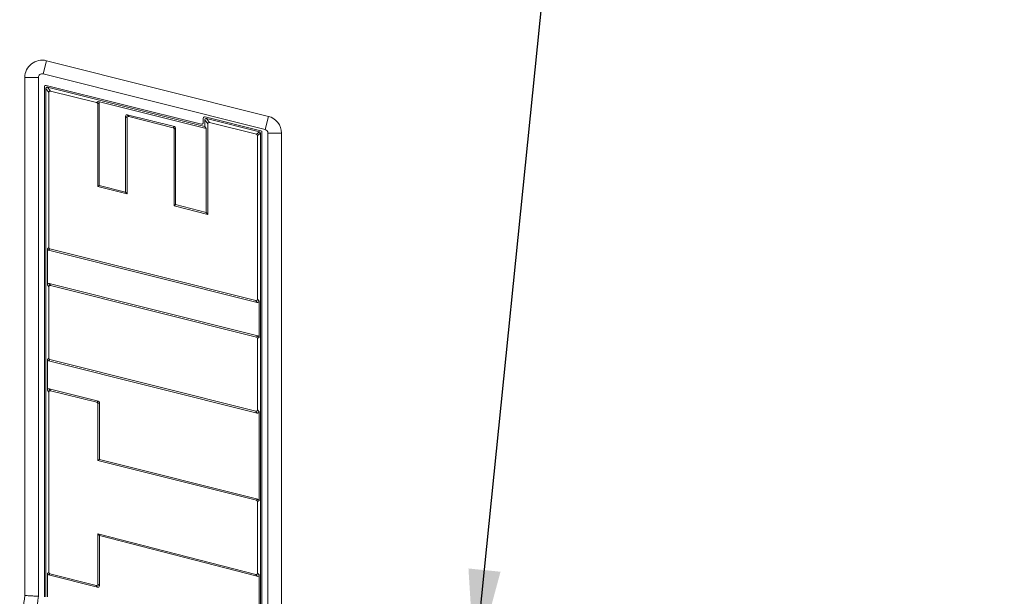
# Model space of a CAD drawing. Header units: millimetres. Extents: x 0 to 1118, y 0 to 864.
# Tile 385 of 390: x 888 to 921, y 652 to 672. Entities that reach past the tile are written whole.
import ezdxf

# ---------------------------------------------------------------- set-up
doc = ezdxf.new("R2010")
doc.units = ezdxf.units.MM
doc.dimstyles.new('SLDDIMSTYLE3', dxfattribs={"dimtxt": 0.18, "dimasz": 3.302, "dimexe": 0, "dimexo": 0.0625, "dimgap": 0, "dimtad": 0, "dimtih": 1, "dimtoh": 1, "dimdec": 0, "dimrnd": 1e-09, "dimzin": 0, "dimdsep": 46, "dimtxsty": 'Standard', "dimsah": 1, "dimcen": 0.09, "dimadec": 0, "dimazin": 0, "dimtfac": 3.302, "dimtdec": 0, "dimtofl": 0, "dimtmove": 0, "dimatfit": 3, "dimfxl": 1, "dimfrac": 2, "dimtolj": 1, "dimtzin": 0, "dimarcsym": 0})

msp = doc.modelspace()

# ---------------------------------------------------------------- linework, layer by layer
at = {"color": 9, "linetype": 'Continuous', "lineweight": 0}
for p, q in [((889.0861, 669.708), (889.1975, 670.1525)), ((889.1975, 670.1525), (896.6748, 668.278)), ((888.4724, 652.139), (888.4724, 669.5868)), ((888.9307, 669.5868), (888.4724, 669.5868)), ((889.2807, 669.0851), (889.1797, 669.2146)), ((889.2373, 669.2595), (889.3383, 669.1301)), ((890.8903, 668.741), (890.9408, 668.7804)), ((890.9759, 668.7354), (890.9254, 668.696)), ((891.9145, 668.2232), (891.864, 668.2879)), ((891.9216, 668.3329), (891.9721, 668.2681)), ((894.5875, 668.201), (894.6885, 668.0716)), ((896.5634, 667.8335), (896.6748, 668.278)), ((893.4622, 667.8948), (893.5127, 667.9342)), ((893.5478, 667.8893), (893.4973, 667.8498)), ((894.6309, 668.0266), (894.5299, 668.156)), ((896.2729, 667.6744), (896.3739, 667.7532)), ((896.409, 667.7082), (896.308, 667.6294)), ((897.1163, 667.7122), (896.658, 667.7122)), ((897.1163, 667.7122), (897.1163, 648.8454)), ((889.2302, 663.8182), (889.2807, 663.8576)), ((889.3158, 663.8127), (889.2653, 663.7732)), ((889.2807, 662.5384), (889.2302, 662.6031)), ((889.2878, 662.6481), (889.3383, 662.5833)), ((896.3009, 662.0097), (896.2504, 662.0745)), ((896.308, 662.1194), (896.3585, 662.0547)), ((896.2729, 660.8444), (896.3234, 660.8838)), ((896.3585, 660.8388), (896.308, 660.7994)), ((889.2302, 660.0895), (889.2807, 660.1289)), ((889.3158, 660.0839), (889.2653, 660.0445)), ((889.2807, 658.9934), (889.2302, 659.0581)), ((889.2878, 659.1031), (889.3383, 659.0384)), ((890.8973, 658.6486), (890.9478, 658.688)), ((890.9829, 658.643), (890.9324, 658.6036)), ((896.3009, 658.2822), (896.2504, 658.3469)), ((896.308, 658.3919), (896.3585, 658.3272)), ((896.2729, 655.3489), (896.3234, 655.3883)), ((896.3585, 655.3434), (896.308, 655.3039)), ((889.2302, 652.8781), (889.2807, 652.9175)), ((889.3158, 652.8726), (889.2653, 652.8332)), ((896.3006, 652.7865), (896.2501, 652.8517)), ((896.308, 652.8965), (896.3585, 652.8314)), ((890.9235, 652.4175), (890.873, 652.4822)), ((890.9307, 652.5272), (890.9812, 652.4624))]:
    msp.add_line(p, q, dxfattribs=at)
at = {"color": 7, "linetype": 'Continuous', "lineweight": 15}
for p, q in [((888.9307, 669.5868), (888.9307, 652.1131)), ((896.5634, 667.8335), (889.0861, 669.708)), ((889.1297, 652.098), (889.1297, 669.274)), ((889.1797, 652.0951), (889.1797, 669.2146)), ((889.1918, 669.3225), (894.4177, 668.0122)), ((889.2373, 669.2595), (894.5299, 667.9326)), ((889.2807, 669.0851), (889.2807, 663.8576)), ((890.8903, 668.741), (889.3383, 669.1301)), ((890.9254, 665.9109), (890.9254, 668.696)), ((890.9408, 668.7804), (894.5804, 667.8678)), ((890.9759, 665.9504), (890.9759, 668.7354)), ((891.864, 668.2879), (891.864, 665.7294)), ((891.9145, 668.2232), (891.9145, 665.6648)), ((893.5127, 667.9342), (891.9216, 668.3329)), ((893.4622, 667.8948), (891.9721, 668.2681)), ((894.4799, 668.0607), (894.4799, 668.2155)), ((894.5421, 668.264), (896.4212, 667.7929)), ((894.5875, 668.201), (896.3739, 667.7532)), ((893.5478, 665.304), (893.5478, 667.8893)), ((894.5299, 667.9326), (894.5299, 668.156)), ((894.5804, 667.8678), (894.5299, 667.9326)), ((894.5804, 667.8678), (894.5804, 665.0414)), ((894.6309, 668.0266), (894.6309, 664.9764)), ((896.2729, 667.6744), (894.6885, 668.0716)), ((893.4973, 665.2648), (893.4973, 667.8498)), ((896.308, 662.1194), (896.308, 667.6294)), ((896.409, 667.7082), (896.409, 648.7796)), ((896.459, 667.7444), (896.459, 648.7844)), ((896.658, 648.8032), (896.658, 667.7122)), ((890.9759, 665.9504), (890.9254, 665.9109)), ((891.9145, 665.6648), (890.9254, 665.9109)), ((891.864, 665.7294), (890.9759, 665.9504)), ((891.864, 665.7294), (891.9145, 665.6648)), ((893.5478, 665.304), (893.4973, 665.2648)), ((894.6309, 664.9764), (893.4973, 665.2648)), ((894.5804, 665.0414), (893.5478, 665.304)), ((894.5804, 665.0414), (894.6309, 664.9764)), ((889.2302, 662.6031), (889.2302, 663.8182)), ((889.2653, 663.7732), (896.3009, 662.0097)), ((889.3158, 663.8127), (896.2504, 662.0745)), ((896.3234, 660.8838), (889.2878, 662.6481)), ((896.2729, 660.8444), (889.3383, 662.5833)), ((889.2807, 662.5384), (889.2807, 660.1289)), ((896.3585, 662.0547), (896.3585, 660.8388)), ((896.308, 658.3919), (896.308, 660.7994)), ((889.2302, 659.0581), (889.2302, 660.0895)), ((889.2653, 660.0445), (896.3009, 658.2822)), ((889.3158, 660.0839), (896.2504, 658.3469)), ((889.2807, 658.9934), (889.2807, 652.9175)), ((890.9478, 658.688), (889.2878, 659.1031)), ((890.8973, 658.6486), (889.3383, 659.0384)), ((890.9324, 656.6867), (890.9324, 658.6036)), ((890.9829, 656.7261), (890.9829, 658.643)), ((896.3585, 658.3272), (896.3585, 655.3434)), ((890.9829, 656.7261), (890.9324, 656.6867)), ((896.2729, 655.3489), (890.9324, 656.6867)), ((896.3234, 655.3883), (890.9829, 656.7261)), ((896.308, 652.8965), (896.308, 655.3039)), ((890.9307, 654.2227), (896.2501, 652.8517)), ((890.9307, 652.5272), (890.9307, 654.2227)), ((890.9812, 654.1575), (890.9307, 654.2227)), ((890.9812, 654.1575), (896.3006, 652.7865)), ((890.9812, 652.4624), (890.9812, 654.1575)), ((889.2302, 652.0921), (889.2302, 652.8781)), ((889.2653, 652.8332), (890.9235, 652.4175)), ((889.3158, 652.8726), (890.873, 652.4822)), ((896.3585, 652.8314), (896.3585, 648.7748))]:
    msp.add_line(p, q, dxfattribs=at)
at = {"color": 9, "linetype": 'Continuous', "lineweight": 0}
for centre, start, end in [((889.0557, 669.5868), 75.92628, 180), ((896.533, 667.7122), 0, 75.92628)]:
    msp.add_arc(centre, 0.5833, start, end, dxfattribs=at)
at = {"color": 7, "linetype": 'Continuous', "lineweight": 15}
for centre, radius, start, end in [((889.0557, 669.5868), 0.125, 75.92628, 180), ((889.1797, 669.274), 0.05, 75.9246, 180), ((894.5299, 668.2155), 0.05, 75.92628, 180), ((894.4299, 668.0607), 0.05, 255.9246, 0), ((896.409, 667.7444), 0.05, 0, 75.92628), ((896.533, 667.7122), 0.125, 0, 75.92628)]:
    msp.add_arc(centre, radius, start, end, dxfattribs=at)
for centre, major_axis, ratio, start_param, end_param in [((889.2336, 669.2049), (-0.0368, 0.0472), 0.8358367, 5.4633898, 7.1029808), ((889.3346, 669.0754), (-0.0368, 0.0472), 0.8358367, 5.4633898, 7.1029808), ((890.8715, 668.6901), (-0.0443, -0.0346), 0.8899501, 2.5346601, 3.7485252), ((890.922, 668.7295), (-0.0443, -0.0346), 0.8899501, 2.5346601, 3.7485252), ((891.9179, 668.2782), (0.0368, -0.0472), 0.8358664, 2.321874, 3.9613113), ((891.9684, 668.2135), (0.0368, -0.0472), 0.8358664, 2.321874, 3.9613113), ((894.5838, 668.1463), (-0.0368, 0.0472), 0.8358414, 5.463402, 7.1029686), ((893.4434, 667.8439), (-0.0443, -0.0346), 0.8899368, 2.5345783, 3.748607), ((893.4939, 667.8834), (-0.0443, -0.0346), 0.8899368, 2.5345783, 3.748607), ((894.6848, 668.0169), (-0.0368, 0.0472), 0.8358414, 5.463402, 7.1029686), ((896.2541, 667.6235), (0.0443, 0.0346), 0.889948, 5.6762398, 6.8901308), ((896.3551, 667.7023), (0.0443, 0.0346), 0.889948, 5.6762398, 6.8901308), ((889.2841, 663.8241), (0.0443, 0.0346), 0.8899453, 2.5346302, 3.7485551), ((889.3346, 663.8635), (0.0443, 0.0346), 0.8899453, 2.5346302, 3.7485551), ((889.2841, 662.5934), (0.0368, -0.0472), 0.8358311, 2.3217827, 3.9614027), ((889.3346, 662.5287), (0.0368, -0.0472), 0.8358311, 2.3217827, 3.9614027), ((896.2541, 662.1291), (-0.0368, 0.0472), 0.8358476, 2.3218253, 3.96136), ((896.3046, 662.0644), (-0.0368, 0.0472), 0.8358476, 2.3218253, 3.96136), ((896.2541, 660.7935), (-0.0443, -0.0346), 0.8899526, 2.5346756, 3.7485097), ((896.3046, 660.8329), (-0.0443, -0.0346), 0.8899526, 2.5346756, 3.7485097), ((889.2841, 660.0954), (0.0443, 0.0346), 0.8899333, 2.5345566, 3.7486287), ((889.3346, 660.1348), (0.0443, 0.0346), 0.8899333, 2.5345566, 3.7486287), ((889.2841, 659.0484), (0.0368, -0.0471), 0.8359407, 2.3220665, 3.9611188), ((889.3346, 658.9837), (0.0368, -0.0471), 0.8359407, 2.3220665, 3.9611188), ((890.8784, 658.5977), (-0.0443, -0.0346), 0.8899036, 2.5343734, 3.7488119), ((890.9289, 658.6371), (-0.0443, -0.0346), 0.8899036, 2.5343734, 3.7488119), ((896.2541, 658.4016), (-0.0368, 0.0472), 0.8358743, 2.3218944, 3.9612909), ((896.3046, 658.3369), (-0.0368, 0.0472), 0.8358743, 2.3218944, 3.9612909), ((896.2541, 655.298), (-0.0443, -0.0346), 0.8899346, 2.5345648, 3.7486205), ((896.3046, 655.3374), (-0.0443, -0.0346), 0.8899346, 2.5345648, 3.7486205), ((889.2841, 652.884), (0.0443, 0.0346), 0.8899474, 2.5346432, 3.7485421), ((889.3346, 652.9234), (0.0443, 0.0346), 0.8899474, 2.5346432, 3.7485421), ((896.2541, 652.9063), (-0.0367, 0.0473), 0.8347671, 2.3190456, 3.9641397), ((896.3046, 652.8411), (-0.0367, 0.0473), 0.8347671, 2.3190456, 3.9641397), ((890.8768, 652.5369), (-0.0368, 0.0472), 0.8358429, 2.3218131, 3.9613722), ((890.9273, 652.4721), (-0.0368, 0.0472), 0.8358429, 2.3218131, 3.9613722)]:
    msp.add_ellipse(centre, major_axis=major_axis, ratio=ratio, start_param=start_param, end_param=end_param, dxfattribs=at)
at = {"color": 9, "linetype": 'Continuous', "lineweight": 0}
msp.add_open_spline([(888.2985, 650.1442), (888.314, 650.497), (888.3432, 651.1645), (888.431, 651.8268), (888.4724, 652.139)], degree=3, knots=[0, 0, 0, 0, 0.5285389, 1, 1, 1, 1], dxfattribs=at)
at = {"color": 7, "linetype": 'Continuous', "lineweight": 15}
for points, knots in [([(888.9307, 652.1131), (888.9031, 652.1147), (888.848, 652.1178), (888.7093, 652.1256), (888.5797, 652.1329), (888.4992, 652.1375), (888.4746, 652.1389), (888.4724, 652.139)], [0, 0, 0, 0, 0.29063642, 0.58125965, 0.87220997, 0.98850012, 1, 1, 1, 1]), ([(888.9307, 652.1131), (888.8824, 651.7522), (888.7949, 651.0986), (888.7686, 650.4397), (888.7568, 650.1447)], [0, 0, 0, 0, 0.5521182, 1, 1, 1, 1])]:
    msp.add_open_spline(points, degree=3, knots=knots, dxfattribs=at)

# ---------------------------------------------------------------- leaders
at = {"color": 7, "linetype": 'Continuous', "lineweight": 0}
msp.add_leader([(903.6189, 649.7102), (915.1091, 762.8633), (921.4591, 762.8633)], dimstyle='SLDDIMSTYLE3', dxfattribs=at)

doc.saveas('drawing.dxf')
